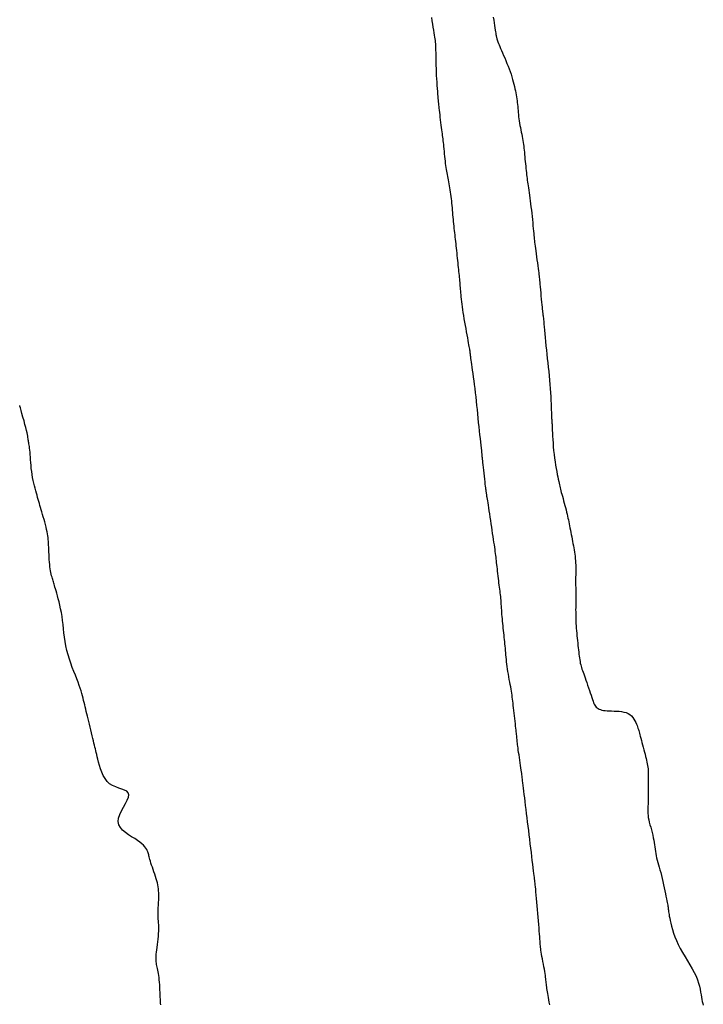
# Model space of a CAD drawing. Header units: millimetres. Extents: x 32690613 to 32693367, y 5343692 to 5344708.
# Tile 484 of 656: x 32692181 to 32692200, y 5344300 to 5344328. Entities that reach past the tile are written whole.
import ezdxf

# ---------------------------------------------------------------- set-up
doc = ezdxf.new("R2010")
doc.units = ezdxf.units.MM
doc.header["$LTSCALE"] = 20
for name, color, linetype in [('02-DGM_HL_493.50', 112, 'Continuous'), ('02-DGM_HL_494.00', 122, 'Continuous'), ('02-DGM_HL_494.50', 132, 'Continuous')]:
    doc.layers.add(name, color=color, linetype=linetype)

msp = doc.modelspace()

# ---------------------------------------------------------------- linework, layer by layer
at = {"layer": '02-DGM_HL_493.50', "elevation": 493.5, "flags": 128}
msp.add_lwpolyline([(32692193.973, 5344327.669), (32692193.986, 5344327.588), (32692193.998, 5344327.508), (32692194.01, 5344327.431), (32692194.021, 5344327.361), (32692194.031, 5344327.3), (32692194.039, 5344327.25), (32692194.045, 5344327.21), (32692194.05, 5344327.178), (32692194.055, 5344327.152), (32692194.059, 5344327.131), (32692194.064, 5344327.112), (32692194.068, 5344327.094), (32692194.073, 5344327.075), (32692194.079, 5344327.053), (32692194.087, 5344327.027), (32692194.096, 5344326.997), (32692194.107, 5344326.964), (32692194.121, 5344326.925), (32692194.137, 5344326.882), (32692194.156, 5344326.833), (32692194.179, 5344326.779), (32692194.205, 5344326.718), (32692194.234, 5344326.653), (32692194.265, 5344326.583), (32692194.297, 5344326.51), (32692194.33, 5344326.434), (32692194.362, 5344326.357), (32692194.394, 5344326.279), (32692194.424, 5344326.201), (32692194.452, 5344326.124), (32692194.477, 5344326.049), (32692194.5, 5344325.975), (32692194.521, 5344325.903), (32692194.54, 5344325.832), (32692194.557, 5344325.764), (32692194.573, 5344325.698), (32692194.587, 5344325.635), (32692194.6, 5344325.574), (32692194.612, 5344325.516), (32692194.623, 5344325.459), (32692194.633, 5344325.404), (32692194.642, 5344325.349), (32692194.649, 5344325.295), (32692194.656, 5344325.242), (32692194.662, 5344325.187), (32692194.667, 5344325.132), (32692194.672, 5344325.076), (32692194.677, 5344325.019), (32692194.681, 5344324.961), (32692194.687, 5344324.902), (32692194.693, 5344324.842), (32692194.7, 5344324.782), (32692194.708, 5344324.72), (32692194.719, 5344324.657), (32692194.73, 5344324.594), (32692194.743, 5344324.531), (32692194.756, 5344324.468), (32692194.769, 5344324.405), (32692194.783, 5344324.343), (32692194.795, 5344324.282), (32692194.806, 5344324.223), (32692194.816, 5344324.166), (32692194.825, 5344324.111), (32692194.832, 5344324.056), (32692194.839, 5344324.001), (32692194.845, 5344323.946), (32692194.851, 5344323.889), (32692194.856, 5344323.831), (32692194.862, 5344323.77), (32692194.868, 5344323.706), (32692194.874, 5344323.64), (32692194.88, 5344323.573), (32692194.887, 5344323.505), (32692194.893, 5344323.438), (32692194.9, 5344323.372), (32692194.906, 5344323.309), (32692194.913, 5344323.249), (32692194.919, 5344323.193), (32692194.926, 5344323.14), (32692194.932, 5344323.088), (32692194.939, 5344323.037), (32692194.946, 5344322.986), (32692194.953, 5344322.933), (32692194.961, 5344322.877), (32692194.97, 5344322.818), (32692194.979, 5344322.753), (32692194.989, 5344322.683), (32692195, 5344322.61), (32692195.011, 5344322.532), (32692195.021, 5344322.451), (32692195.032, 5344322.367), (32692195.043, 5344322.28), (32692195.054, 5344322.191), (32692195.064, 5344322.1), (32692195.074, 5344322.009), (32692195.083, 5344321.919), (32692195.092, 5344321.831), (32692195.1, 5344321.746), (32692195.108, 5344321.666), (32692195.115, 5344321.593), (32692195.121, 5344321.526), (32692195.126, 5344321.468), (32692195.131, 5344321.416), (32692195.136, 5344321.368), (32692195.141, 5344321.321), (32692195.146, 5344321.274), (32692195.152, 5344321.223), (32692195.159, 5344321.167), (32692195.168, 5344321.103), (32692195.178, 5344321.03), (32692195.189, 5344320.949), (32692195.201, 5344320.863), (32692195.213, 5344320.775), (32692195.225, 5344320.689), (32692195.237, 5344320.606), (32692195.247, 5344320.529), (32692195.257, 5344320.461), (32692195.264, 5344320.404), (32692195.27, 5344320.356), (32692195.275, 5344320.314), (32692195.279, 5344320.274), (32692195.282, 5344320.234), (32692195.286, 5344320.191), (32692195.291, 5344320.14), (32692195.296, 5344320.081), (32692195.303, 5344320.009), (32692195.31, 5344319.928), (32692195.319, 5344319.841), (32692195.328, 5344319.751), (32692195.336, 5344319.661), (32692195.345, 5344319.575), (32692195.353, 5344319.496), (32692195.36, 5344319.428), (32692195.365, 5344319.372), (32692195.37, 5344319.328), (32692195.373, 5344319.294), (32692195.376, 5344319.269), (32692195.378, 5344319.252), (32692195.38, 5344319.239), (32692195.382, 5344319.23), (32692195.383, 5344319.222), (32692195.384, 5344319.215), (32692195.385, 5344319.207), (32692195.387, 5344319.195), (32692195.389, 5344319.178), (32692195.392, 5344319.154), (32692195.395, 5344319.121), (32692195.4, 5344319.078), (32692195.405, 5344319.022), (32692195.411, 5344318.953), (32692195.419, 5344318.872), (32692195.428, 5344318.779), (32692195.437, 5344318.678), (32692195.447, 5344318.569), (32692195.458, 5344318.455), (32692195.47, 5344318.336), (32692195.482, 5344318.215), (32692195.495, 5344318.093), (32692195.508, 5344317.971), (32692195.521, 5344317.848), (32692195.534, 5344317.725), (32692195.547, 5344317.603), (32692195.559, 5344317.481), (32692195.57, 5344317.359), (32692195.58, 5344317.239), (32692195.589, 5344317.12), (32692195.596, 5344317.003), (32692195.603, 5344316.891), (32692195.609, 5344316.785), (32692195.614, 5344316.685), (32692195.618, 5344316.594), (32692195.621, 5344316.514), (32692195.624, 5344316.445), (32692195.626, 5344316.389), (32692195.628, 5344316.344), (32692195.629, 5344316.31), (32692195.63, 5344316.283), (32692195.631, 5344316.263), (32692195.632, 5344316.248), (32692195.633, 5344316.237), (32692195.633, 5344316.226), (32692195.634, 5344316.216), (32692195.635, 5344316.204), (32692195.636, 5344316.189), (32692195.638, 5344316.168), (32692195.639, 5344316.142), (32692195.641, 5344316.107), (32692195.644, 5344316.062), (32692195.646, 5344316.006), (32692195.649, 5344315.937), (32692195.653, 5344315.857), (32692195.657, 5344315.768), (32692195.663, 5344315.672), (32692195.67, 5344315.57), (32692195.678, 5344315.465), (32692195.687, 5344315.358), (32692195.699, 5344315.251), (32692195.712, 5344315.146), (32692195.727, 5344315.044), (32692195.742, 5344314.946), (32692195.759, 5344314.853), (32692195.775, 5344314.765), (32692195.791, 5344314.684), (32692195.806, 5344314.609), (32692195.82, 5344314.543), (32692195.832, 5344314.485), (32692195.842, 5344314.434), (32692195.852, 5344314.388), (32692195.861, 5344314.346), (32692195.871, 5344314.305), (32692195.881, 5344314.264), (32692195.892, 5344314.22), (32692195.905, 5344314.172), (32692195.919, 5344314.119), (32692195.935, 5344314.061), (32692195.953, 5344313.999), (32692195.971, 5344313.935), (32692195.989, 5344313.869), (32692196.007, 5344313.803), (32692196.024, 5344313.738), (32692196.04, 5344313.675), (32692196.055, 5344313.614), (32692196.069, 5344313.556), (32692196.082, 5344313.5), (32692196.094, 5344313.444), (32692196.105, 5344313.39), (32692196.116, 5344313.334), (32692196.127, 5344313.278), (32692196.138, 5344313.221), (32692196.15, 5344313.161), (32692196.162, 5344313.099), (32692196.174, 5344313.036), (32692196.186, 5344312.973), (32692196.199, 5344312.908), (32692196.211, 5344312.844), (32692196.224, 5344312.781), (32692196.236, 5344312.718), (32692196.248, 5344312.657), (32692196.259, 5344312.596), (32692196.27, 5344312.536), (32692196.28, 5344312.477), (32692196.289, 5344312.417), (32692196.297, 5344312.356), (32692196.303, 5344312.294), (32692196.308, 5344312.231), (32692196.312, 5344312.166), (32692196.313, 5344312.1), (32692196.314, 5344312.033), (32692196.314, 5344311.966), (32692196.314, 5344311.898), (32692196.313, 5344311.832), (32692196.312, 5344311.766), (32692196.311, 5344311.703), (32692196.311, 5344311.641), (32692196.312, 5344311.582), (32692196.312, 5344311.524), (32692196.313, 5344311.467), (32692196.314, 5344311.411), (32692196.315, 5344311.356), (32692196.316, 5344311.3), (32692196.316, 5344311.245), (32692196.316, 5344311.189), (32692196.316, 5344311.132), (32692196.315, 5344311.075), (32692196.314, 5344311.017), (32692196.313, 5344310.958), (32692196.313, 5344310.898), (32692196.312, 5344310.837), (32692196.313, 5344310.775), (32692196.313, 5344310.712), (32692196.315, 5344310.648), (32692196.316, 5344310.583), (32692196.319, 5344310.517), (32692196.322, 5344310.449), (32692196.326, 5344310.381), (32692196.33, 5344310.312), (32692196.335, 5344310.243), (32692196.341, 5344310.173), (32692196.348, 5344310.102), (32692196.355, 5344310.032), (32692196.362, 5344309.962), (32692196.37, 5344309.893), (32692196.377, 5344309.826), (32692196.385, 5344309.76), (32692196.392, 5344309.697), (32692196.399, 5344309.636), (32692196.406, 5344309.577), (32692196.413, 5344309.521), (32692196.42, 5344309.468), (32692196.428, 5344309.417), (32692196.436, 5344309.368), (32692196.445, 5344309.321), (32692196.455, 5344309.277), (32692196.466, 5344309.235), (32692196.478, 5344309.194), (32692196.491, 5344309.153), (32692196.506, 5344309.111), (32692196.522, 5344309.066), (32692196.54, 5344309.018), (32692196.559, 5344308.965), (32692196.581, 5344308.907), (32692196.603, 5344308.842), (32692196.628, 5344308.772), (32692196.652, 5344308.699), (32692196.678, 5344308.624), (32692196.702, 5344308.549), (32692196.726, 5344308.477), (32692196.749, 5344308.408), (32692196.77, 5344308.344), (32692196.789, 5344308.288), (32692196.806, 5344308.238), (32692196.822, 5344308.195), (32692196.838, 5344308.157), (32692196.855, 5344308.124), (32692196.874, 5344308.095), (32692196.895, 5344308.07), (32692196.919, 5344308.049), (32692196.947, 5344308.031), (32692196.98, 5344308.015), (32692197.016, 5344308.001), (32692197.057, 5344307.99), (32692197.103, 5344307.981), (32692197.153, 5344307.974), (32692197.208, 5344307.969), (32692197.268, 5344307.965), (32692197.333, 5344307.963), (32692197.402, 5344307.961), (32692197.472, 5344307.959), (32692197.543, 5344307.954), (32692197.613, 5344307.946), (32692197.681, 5344307.934), (32692197.744, 5344307.916), (32692197.802, 5344307.892), (32692197.852, 5344307.86), (32692197.896, 5344307.822), (32692197.934, 5344307.779), (32692197.967, 5344307.732), (32692197.994, 5344307.685), (32692198.018, 5344307.637), (32692198.037, 5344307.591), (32692198.054, 5344307.548), (32692198.069, 5344307.509), (32692198.081, 5344307.473), (32692198.092, 5344307.439), (32692198.103, 5344307.405), (32692198.113, 5344307.37), (32692198.123, 5344307.332), (32692198.134, 5344307.29), (32692198.147, 5344307.243), (32692198.161, 5344307.189), (32692198.177, 5344307.129), (32692198.194, 5344307.066), (32692198.211, 5344306.999), (32692198.229, 5344306.931), (32692198.247, 5344306.863), (32692198.265, 5344306.796), (32692198.282, 5344306.733), (32692198.297, 5344306.673), (32692198.312, 5344306.616), (32692198.325, 5344306.563), (32692198.337, 5344306.512), (32692198.347, 5344306.463), (32692198.356, 5344306.415), (32692198.363, 5344306.368), (32692198.368, 5344306.321), (32692198.371, 5344306.273), (32692198.373, 5344306.224), (32692198.373, 5344306.173), (32692198.372, 5344306.122), (32692198.371, 5344306.068), (32692198.37, 5344306.012), (32692198.369, 5344305.954), (32692198.368, 5344305.893), (32692198.368, 5344305.829), (32692198.369, 5344305.763), (32692198.37, 5344305.695), (32692198.371, 5344305.628), (32692198.371, 5344305.56), (32692198.372, 5344305.494), (32692198.371, 5344305.431), (32692198.37, 5344305.37), (32692198.368, 5344305.314), (32692198.365, 5344305.26), (32692198.362, 5344305.208), (32692198.36, 5344305.157), (32692198.36, 5344305.106), (32692198.362, 5344305.053), (32692198.367, 5344304.997), (32692198.375, 5344304.937), (32692198.388, 5344304.872), (32692198.404, 5344304.804), (32692198.422, 5344304.732), (32692198.442, 5344304.659), (32692198.462, 5344304.584), (32692198.482, 5344304.509), (32692198.501, 5344304.436), (32692198.517, 5344304.364), (32692198.531, 5344304.295), (32692198.542, 5344304.228), (32692198.551, 5344304.163), (32692198.56, 5344304.1), (32692198.568, 5344304.038), (32692198.576, 5344303.976), (32692198.586, 5344303.915), (32692198.597, 5344303.853), (32692198.611, 5344303.791), (32692198.627, 5344303.727), (32692198.645, 5344303.661), (32692198.664, 5344303.594), (32692198.685, 5344303.523), (32692198.706, 5344303.45), (32692198.727, 5344303.372), (32692198.749, 5344303.291), (32692198.77, 5344303.206), (32692198.79, 5344303.117), (32692198.81, 5344303.028), (32692198.829, 5344302.94), (32692198.846, 5344302.855), (32692198.863, 5344302.774), (32692198.877, 5344302.699), (32692198.89, 5344302.632), (32692198.902, 5344302.575), (32692198.911, 5344302.526), (32692198.919, 5344302.485), (32692198.925, 5344302.45), (32692198.93, 5344302.421), (32692198.935, 5344302.395), (32692198.938, 5344302.372), (32692198.941, 5344302.351), (32692198.943, 5344302.33), (32692198.946, 5344302.308), (32692198.949, 5344302.284), (32692198.952, 5344302.256), (32692198.957, 5344302.222), (32692198.963, 5344302.183), (32692198.971, 5344302.135), (32692198.982, 5344302.078), (32692198.996, 5344302.011), (32692199.013, 5344301.934), (32692199.034, 5344301.849), (32692199.06, 5344301.756), (32692199.091, 5344301.656), (32692199.129, 5344301.552), (32692199.173, 5344301.443), (32692199.225, 5344301.331), (32692199.284, 5344301.216), (32692199.35, 5344301.101), (32692199.418, 5344300.985), (32692199.488, 5344300.87), (32692199.556, 5344300.756), (32692199.621, 5344300.644), (32692199.68, 5344300.536), (32692199.731, 5344300.431), (32692199.771, 5344300.331), (32692199.803, 5344300.236), (32692199.827, 5344300.145), (32692199.846, 5344300.06), (32692199.86, 5344299.98), (32692199.871, 5344299.905), (32692199.882, 5344299.835), (32692199.893, 5344299.77), (32692199.906, 5344299.711), (32692199.92, 5344299.656), (32692199.936, 5344299.606)], dxfattribs=at)
at = {"layer": '02-DGM_HL_494.00', "elevation": 494, "flags": 128}
msp.add_lwpolyline([(32692195.575, 5344299.617), (32692195.562, 5344299.689), (32692195.55, 5344299.758), (32692195.539, 5344299.822), (32692195.529, 5344299.882), (32692195.519, 5344299.937), (32692195.511, 5344299.988), (32692195.504, 5344300.035), (32692195.497, 5344300.08), (32692195.492, 5344300.122), (32692195.486, 5344300.162), (32692195.482, 5344300.201), (32692195.477, 5344300.24), (32692195.473, 5344300.278), (32692195.469, 5344300.318), (32692195.464, 5344300.36), (32692195.458, 5344300.404), (32692195.452, 5344300.453), (32692195.444, 5344300.506), (32692195.434, 5344300.565), (32692195.423, 5344300.63), (32692195.41, 5344300.7), (32692195.396, 5344300.773), (32692195.382, 5344300.846), (32692195.368, 5344300.919), (32692195.355, 5344300.989), (32692195.343, 5344301.055), (32692195.333, 5344301.114), (32692195.325, 5344301.166), (32692195.319, 5344301.211), (32692195.314, 5344301.252), (32692195.31, 5344301.293), (32692195.307, 5344301.334), (32692195.304, 5344301.378), (32692195.301, 5344301.428), (32692195.297, 5344301.486), (32692195.292, 5344301.553), (32692195.286, 5344301.629), (32692195.28, 5344301.713), (32692195.272, 5344301.805), (32692195.264, 5344301.901), (32692195.256, 5344302.003), (32692195.247, 5344302.107), (32692195.238, 5344302.214), (32692195.229, 5344302.323), (32692195.22, 5344302.43), (32692195.211, 5344302.536), (32692195.202, 5344302.637), (32692195.193, 5344302.733), (32692195.186, 5344302.822), (32692195.178, 5344302.901), (32692195.172, 5344302.969), (32692195.167, 5344303.026), (32692195.162, 5344303.073), (32692195.157, 5344303.114), (32692195.152, 5344303.153), (32692195.147, 5344303.192), (32692195.141, 5344303.236), (32692195.135, 5344303.287), (32692195.127, 5344303.349), (32692195.118, 5344303.424), (32692195.107, 5344303.511), (32692195.095, 5344303.609), (32692195.082, 5344303.715), (32692195.068, 5344303.829), (32692195.054, 5344303.948), (32692195.039, 5344304.07), (32692195.024, 5344304.194), (32692195.009, 5344304.319), (32692194.994, 5344304.443), (32692194.979, 5344304.567), (32692194.964, 5344304.689), (32692194.949, 5344304.811), (32692194.934, 5344304.931), (32692194.92, 5344305.049), (32692194.905, 5344305.165), (32692194.891, 5344305.278), (32692194.878, 5344305.389), (32692194.865, 5344305.494), (32692194.853, 5344305.594), (32692194.841, 5344305.688), (32692194.831, 5344305.774), (32692194.822, 5344305.851), (32692194.814, 5344305.918), (32692194.807, 5344305.976), (32692194.802, 5344306.025), (32692194.797, 5344306.068), (32692194.792, 5344306.108), (32692194.788, 5344306.147), (32692194.782, 5344306.188), (32692194.776, 5344306.233), (32692194.769, 5344306.285), (32692194.76, 5344306.346), (32692194.75, 5344306.414), (32692194.738, 5344306.486), (32692194.727, 5344306.562), (32692194.715, 5344306.638), (32692194.704, 5344306.713), (32692194.693, 5344306.784), (32692194.684, 5344306.85), (32692194.676, 5344306.908), (32692194.67, 5344306.96), (32692194.664, 5344307.006), (32692194.66, 5344307.048), (32692194.656, 5344307.085), (32692194.653, 5344307.12), (32692194.649, 5344307.154), (32692194.646, 5344307.187), (32692194.643, 5344307.22), (32692194.639, 5344307.255), (32692194.636, 5344307.292), (32692194.631, 5344307.331), (32692194.626, 5344307.375), (32692194.621, 5344307.422), (32692194.615, 5344307.475), (32692194.608, 5344307.534), (32692194.601, 5344307.6), (32692194.593, 5344307.67), (32692194.585, 5344307.745), (32692194.576, 5344307.821), (32692194.567, 5344307.899), (32692194.558, 5344307.975), (32692194.55, 5344308.049), (32692194.542, 5344308.119), (32692194.535, 5344308.183), (32692194.528, 5344308.244), (32692194.521, 5344308.301), (32692194.514, 5344308.356), (32692194.507, 5344308.411), (32692194.499, 5344308.466), (32692194.49, 5344308.523), (32692194.479, 5344308.583), (32692194.468, 5344308.647), (32692194.456, 5344308.715), (32692194.442, 5344308.786), (32692194.429, 5344308.858), (32692194.415, 5344308.932), (32692194.402, 5344309.006), (32692194.39, 5344309.08), (32692194.379, 5344309.152), (32692194.369, 5344309.223), (32692194.36, 5344309.293), (32692194.353, 5344309.36), (32692194.346, 5344309.427), (32692194.34, 5344309.492), (32692194.334, 5344309.556), (32692194.329, 5344309.619), (32692194.323, 5344309.682), (32692194.318, 5344309.744), (32692194.312, 5344309.806), (32692194.305, 5344309.868), (32692194.299, 5344309.929), (32692194.293, 5344309.992), (32692194.286, 5344310.054), (32692194.279, 5344310.117), (32692194.272, 5344310.182), (32692194.265, 5344310.247), (32692194.258, 5344310.313), (32692194.251, 5344310.379), (32692194.244, 5344310.446), (32692194.238, 5344310.512), (32692194.231, 5344310.577), (32692194.226, 5344310.642), (32692194.221, 5344310.705), (32692194.216, 5344310.767), (32692194.212, 5344310.827), (32692194.208, 5344310.885), (32692194.205, 5344310.942), (32692194.201, 5344310.998), (32692194.198, 5344311.053), (32692194.194, 5344311.107), (32692194.189, 5344311.16), (32692194.184, 5344311.212), (32692194.178, 5344311.264), (32692194.172, 5344311.317), (32692194.165, 5344311.37), (32692194.158, 5344311.424), (32692194.151, 5344311.48), (32692194.143, 5344311.538), (32692194.135, 5344311.599), (32692194.127, 5344311.662), (32692194.119, 5344311.728), (32692194.111, 5344311.795), (32692194.103, 5344311.863), (32692194.096, 5344311.93), (32692194.089, 5344311.996), (32692194.081, 5344312.059), (32692194.075, 5344312.119), (32692194.069, 5344312.175), (32692194.063, 5344312.228), (32692194.057, 5344312.28), (32692194.051, 5344312.331), (32692194.045, 5344312.382), (32692194.038, 5344312.435), (32692194.031, 5344312.491), (32692194.023, 5344312.551), (32692194.014, 5344312.615), (32692194.004, 5344312.685), (32692193.993, 5344312.759), (32692193.981, 5344312.837), (32692193.969, 5344312.92), (32692193.956, 5344313.005), (32692193.943, 5344313.094), (32692193.929, 5344313.186), (32692193.915, 5344313.281), (32692193.9, 5344313.376), (32692193.886, 5344313.471), (32692193.872, 5344313.563), (32692193.859, 5344313.651), (32692193.846, 5344313.734), (32692193.834, 5344313.81), (32692193.824, 5344313.877), (32692193.815, 5344313.934), (32692193.807, 5344313.982), (32692193.801, 5344314.023), (32692193.795, 5344314.056), (32692193.79, 5344314.084), (32692193.786, 5344314.108), (32692193.783, 5344314.128), (32692193.78, 5344314.147), (32692193.777, 5344314.166), (32692193.774, 5344314.185), (32692193.77, 5344314.207), (32692193.767, 5344314.232), (32692193.763, 5344314.263), (32692193.758, 5344314.302), (32692193.753, 5344314.348), (32692193.746, 5344314.405), (32692193.739, 5344314.473), (32692193.73, 5344314.549), (32692193.721, 5344314.63), (32692193.712, 5344314.714), (32692193.703, 5344314.798), (32692193.694, 5344314.878), (32692193.686, 5344314.952), (32692193.68, 5344315.016), (32692193.674, 5344315.069), (32692193.67, 5344315.112), (32692193.666, 5344315.15), (32692193.662, 5344315.184), (32692193.659, 5344315.219), (32692193.654, 5344315.258), (32692193.65, 5344315.304), (32692193.644, 5344315.36), (32692193.636, 5344315.429), (32692193.627, 5344315.51), (32692193.617, 5344315.601), (32692193.607, 5344315.701), (32692193.595, 5344315.808), (32692193.583, 5344315.921), (32692193.571, 5344316.038), (32692193.558, 5344316.157), (32692193.546, 5344316.278), (32692193.534, 5344316.4), (32692193.521, 5344316.522), (32692193.509, 5344316.643), (32692193.496, 5344316.764), (32692193.484, 5344316.884), (32692193.47, 5344317.002), (32692193.457, 5344317.118), (32692193.443, 5344317.232), (32692193.428, 5344317.342), (32692193.414, 5344317.448), (32692193.4, 5344317.549), (32692193.387, 5344317.642), (32692193.375, 5344317.728), (32692193.363, 5344317.806), (32692193.354, 5344317.873), (32692193.346, 5344317.93), (32692193.339, 5344317.978), (32692193.334, 5344318.017), (32692193.33, 5344318.05), (32692193.327, 5344318.077), (32692193.324, 5344318.101), (32692193.321, 5344318.123), (32692193.319, 5344318.143), (32692193.316, 5344318.164), (32692193.313, 5344318.186), (32692193.31, 5344318.211), (32692193.305, 5344318.24), (32692193.3, 5344318.275), (32692193.293, 5344318.316), (32692193.284, 5344318.364), (32692193.274, 5344318.421), (32692193.262, 5344318.488), (32692193.248, 5344318.563), (32692193.232, 5344318.646), (32692193.216, 5344318.733), (32692193.2, 5344318.824), (32692193.183, 5344318.916), (32692193.167, 5344319.01), (32692193.151, 5344319.102), (32692193.136, 5344319.191), (32692193.123, 5344319.277), (32692193.11, 5344319.36), (32692193.099, 5344319.44), (32692193.088, 5344319.516), (32692193.079, 5344319.588), (32692193.071, 5344319.656), (32692193.064, 5344319.721), (32692193.058, 5344319.781), (32692193.053, 5344319.838), (32692193.049, 5344319.891), (32692193.045, 5344319.942), (32692193.042, 5344319.992), (32692193.038, 5344320.04), (32692193.035, 5344320.087), (32692193.031, 5344320.135), (32692193.027, 5344320.183), (32692193.022, 5344320.232), (32692193.016, 5344320.282), (32692193.011, 5344320.333), (32692193.005, 5344320.386), (32692192.998, 5344320.442), (32692192.992, 5344320.5), (32692192.985, 5344320.561), (32692192.979, 5344320.624), (32692192.972, 5344320.691), (32692192.966, 5344320.759), (32692192.959, 5344320.828), (32692192.952, 5344320.898), (32692192.946, 5344320.968), (32692192.939, 5344321.037), (32692192.931, 5344321.105), (32692192.924, 5344321.171), (32692192.917, 5344321.235), (32692192.909, 5344321.298), (32692192.902, 5344321.36), (32692192.894, 5344321.422), (32692192.887, 5344321.483), (32692192.88, 5344321.544), (32692192.873, 5344321.606), (32692192.866, 5344321.669), (32692192.859, 5344321.732), (32692192.853, 5344321.796), (32692192.847, 5344321.861), (32692192.841, 5344321.926), (32692192.835, 5344321.991), (32692192.829, 5344322.057), (32692192.823, 5344322.122), (32692192.817, 5344322.188), (32692192.811, 5344322.253), (32692192.805, 5344322.319), (32692192.799, 5344322.384), (32692192.792, 5344322.448), (32692192.785, 5344322.512), (32692192.778, 5344322.575), (32692192.77, 5344322.638), (32692192.762, 5344322.7), (32692192.753, 5344322.761), (32692192.744, 5344322.82), (32692192.734, 5344322.879), (32692192.724, 5344322.936), (32692192.714, 5344322.991), (32692192.704, 5344323.045), (32692192.694, 5344323.097), (32692192.684, 5344323.147), (32692192.675, 5344323.196), (32692192.665, 5344323.244), (32692192.656, 5344323.293), (32692192.646, 5344323.344), (32692192.638, 5344323.397), (32692192.629, 5344323.453), (32692192.621, 5344323.513), (32692192.613, 5344323.577), (32692192.606, 5344323.645), (32692192.598, 5344323.715), (32692192.592, 5344323.786), (32692192.585, 5344323.857), (32692192.578, 5344323.925), (32692192.572, 5344323.991), (32692192.566, 5344324.052), (32692192.56, 5344324.108), (32692192.554, 5344324.16), (32692192.548, 5344324.209), (32692192.542, 5344324.257), (32692192.535, 5344324.305), (32692192.528, 5344324.356), (32692192.521, 5344324.41), (32692192.513, 5344324.469), (32692192.505, 5344324.534), (32692192.496, 5344324.604), (32692192.488, 5344324.678), (32692192.479, 5344324.752), (32692192.47, 5344324.826), (32692192.462, 5344324.898), (32692192.454, 5344324.965), (32692192.446, 5344325.026), (32692192.44, 5344325.081), (32692192.435, 5344325.129), (32692192.43, 5344325.174), (32692192.425, 5344325.218), (32692192.42, 5344325.262), (32692192.416, 5344325.308), (32692192.411, 5344325.36), (32692192.406, 5344325.418), (32692192.401, 5344325.485), (32692192.395, 5344325.559), (32692192.389, 5344325.64), (32692192.383, 5344325.727), (32692192.377, 5344325.818), (32692192.371, 5344325.913), (32692192.366, 5344326.009), (32692192.362, 5344326.107), (32692192.359, 5344326.205), (32692192.356, 5344326.302), (32692192.354, 5344326.397), (32692192.352, 5344326.488), (32692192.35, 5344326.575), (32692192.349, 5344326.656), (32692192.347, 5344326.731), (32692192.345, 5344326.798), (32692192.342, 5344326.856), (32692192.339, 5344326.908), (32692192.335, 5344326.956), (32692192.33, 5344327.003), (32692192.324, 5344327.05), (32692192.316, 5344327.101), (32692192.307, 5344327.159), (32692192.296, 5344327.225), (32692192.283, 5344327.301), (32692192.27, 5344327.385), (32692192.255, 5344327.474), (32692192.24, 5344327.565), (32692192.225, 5344327.655)], dxfattribs=at)
at = {"layer": '02-DGM_HL_494.50', "elevation": 494.5, "flags": 128}
msp.add_lwpolyline([(32692184.532, 5344299.615), (32692184.528, 5344299.667), (32692184.525, 5344299.72), (32692184.522, 5344299.777), (32692184.52, 5344299.837), (32692184.517, 5344299.901), (32692184.515, 5344299.97), (32692184.511, 5344300.041), (32692184.507, 5344300.114), (32692184.503, 5344300.187), (32692184.498, 5344300.258), (32692184.492, 5344300.327), (32692184.484, 5344300.391), (32692184.476, 5344300.451), (32692184.467, 5344300.506), (32692184.458, 5344300.557), (32692184.448, 5344300.603), (32692184.439, 5344300.647), (32692184.43, 5344300.688), (32692184.422, 5344300.727), (32692184.414, 5344300.764), (32692184.408, 5344300.8), (32692184.404, 5344300.835), (32692184.401, 5344300.872), (32692184.4, 5344300.911), (32692184.4, 5344300.953), (32692184.402, 5344301), (32692184.406, 5344301.052), (32692184.412, 5344301.111), (32692184.42, 5344301.178), (32692184.429, 5344301.25), (32692184.439, 5344301.327), (32692184.449, 5344301.406), (32692184.459, 5344301.486), (32692184.467, 5344301.565), (32692184.473, 5344301.64), (32692184.477, 5344301.711), (32692184.478, 5344301.776), (32692184.477, 5344301.836), (32692184.474, 5344301.892), (32692184.47, 5344301.946), (32692184.465, 5344301.999), (32692184.461, 5344302.053), (32692184.458, 5344302.109), (32692184.456, 5344302.169), (32692184.456, 5344302.234), (32692184.459, 5344302.303), (32692184.462, 5344302.375), (32692184.466, 5344302.448), (32692184.47, 5344302.522), (32692184.474, 5344302.595), (32692184.476, 5344302.666), (32692184.477, 5344302.733), (32692184.476, 5344302.796), (32692184.473, 5344302.855), (32692184.468, 5344302.912), (32692184.46, 5344302.968), (32692184.45, 5344303.023), (32692184.437, 5344303.078), (32692184.422, 5344303.136), (32692184.405, 5344303.196), (32692184.385, 5344303.259), (32692184.363, 5344303.325), (32692184.34, 5344303.392), (32692184.317, 5344303.459), (32692184.294, 5344303.524), (32692184.273, 5344303.586), (32692184.254, 5344303.644), (32692184.237, 5344303.697), (32692184.224, 5344303.742), (32692184.213, 5344303.782), (32692184.205, 5344303.817), (32692184.197, 5344303.849), (32692184.19, 5344303.878), (32692184.183, 5344303.907), (32692184.175, 5344303.935), (32692184.164, 5344303.965), (32692184.151, 5344303.997), (32692184.134, 5344304.031), (32692184.111, 5344304.068), (32692184.082, 5344304.107), (32692184.045, 5344304.149), (32692183.999, 5344304.193), (32692183.942, 5344304.239), (32692183.874, 5344304.287), (32692183.793, 5344304.337), (32692183.705, 5344304.391), (32692183.615, 5344304.448), (32692183.528, 5344304.51), (32692183.45, 5344304.577), (32692183.386, 5344304.651), (32692183.343, 5344304.732), (32692183.325, 5344304.822), (32692183.335, 5344304.919), (32692183.369, 5344305.023), (32692183.418, 5344305.129), (32692183.475, 5344305.234), (32692183.532, 5344305.335), (32692183.582, 5344305.43), (32692183.617, 5344305.514), (32692183.628, 5344305.584), (32692183.611, 5344305.639), (32692183.569, 5344305.681), (32692183.507, 5344305.714), (32692183.43, 5344305.743), (32692183.344, 5344305.772), (32692183.254, 5344305.804), (32692183.165, 5344305.844), (32692183.082, 5344305.896), (32692183.011, 5344305.963), (32692182.95, 5344306.043), (32692182.899, 5344306.132), (32692182.856, 5344306.226), (32692182.82, 5344306.323), (32692182.791, 5344306.418), (32692182.767, 5344306.509), (32692182.747, 5344306.592), (32692182.729, 5344306.664), (32692182.714, 5344306.727), (32692182.701, 5344306.783), (32692182.688, 5344306.835), (32692182.676, 5344306.884), (32692182.664, 5344306.935), (32692182.651, 5344306.988), (32692182.637, 5344307.046), (32692182.621, 5344307.112), (32692182.604, 5344307.184), (32692182.586, 5344307.261), (32692182.566, 5344307.341), (32692182.546, 5344307.423), (32692182.527, 5344307.505), (32692182.507, 5344307.587), (32692182.488, 5344307.666), (32692182.47, 5344307.742), (32692182.452, 5344307.814), (32692182.436, 5344307.883), (32692182.419, 5344307.95), (32692182.404, 5344308.015), (32692182.388, 5344308.078), (32692182.373, 5344308.141), (32692182.358, 5344308.203), (32692182.343, 5344308.265), (32692182.328, 5344308.328), (32692182.311, 5344308.393), (32692182.292, 5344308.461), (32692182.271, 5344308.533), (32692182.246, 5344308.609), (32692182.218, 5344308.691), (32692182.186, 5344308.78), (32692182.149, 5344308.876), (32692182.108, 5344308.979), (32692182.065, 5344309.088), (32692182.021, 5344309.201), (32692181.978, 5344309.318), (32692181.937, 5344309.439), (32692181.9, 5344309.561), (32692181.867, 5344309.685), (32692181.84, 5344309.809), (32692181.818, 5344309.933), (32692181.8, 5344310.056), (32692181.785, 5344310.178), (32692181.772, 5344310.299), (32692181.759, 5344310.417), (32692181.745, 5344310.534), (32692181.729, 5344310.647), (32692181.711, 5344310.757), (32692181.69, 5344310.863), (32692181.668, 5344310.965), (32692181.645, 5344311.061), (32692181.622, 5344311.15), (32692181.6, 5344311.233), (32692181.578, 5344311.308), (32692181.559, 5344311.374), (32692181.542, 5344311.432), (32692181.528, 5344311.481), (32692181.515, 5344311.524), (32692181.504, 5344311.563), (32692181.494, 5344311.597), (32692181.485, 5344311.629), (32692181.475, 5344311.661), (32692181.466, 5344311.693), (32692181.456, 5344311.727), (32692181.446, 5344311.764), (32692181.435, 5344311.803), (32692181.425, 5344311.846), (32692181.415, 5344311.892), (32692181.405, 5344311.942), (32692181.396, 5344311.997), (32692181.388, 5344312.057), (32692181.381, 5344312.122), (32692181.375, 5344312.19), (32692181.369, 5344312.261), (32692181.365, 5344312.334), (32692181.361, 5344312.407), (32692181.358, 5344312.478), (32692181.355, 5344312.547), (32692181.352, 5344312.612), (32692181.35, 5344312.672), (32692181.347, 5344312.728), (32692181.344, 5344312.781), (32692181.34, 5344312.833), (32692181.335, 5344312.886), (32692181.328, 5344312.939), (32692181.319, 5344312.995), (32692181.307, 5344313.055), (32692181.293, 5344313.119), (32692181.276, 5344313.187), (32692181.258, 5344313.258), (32692181.239, 5344313.331), (32692181.218, 5344313.405), (32692181.198, 5344313.477), (32692181.177, 5344313.548), (32692181.157, 5344313.616), (32692181.139, 5344313.68), (32692181.121, 5344313.741), (32692181.104, 5344313.799), (32692181.087, 5344313.856), (32692181.071, 5344313.913), (32692181.054, 5344313.97), (32692181.037, 5344314.028), (32692181.019, 5344314.089), (32692181.001, 5344314.152), (32692180.982, 5344314.218), (32692180.963, 5344314.288), (32692180.944, 5344314.36), (32692180.926, 5344314.435), (32692180.909, 5344314.512), (32692180.893, 5344314.593), (32692180.88, 5344314.675), (32692180.868, 5344314.76), (32692180.858, 5344314.846), (32692180.85, 5344314.932), (32692180.843, 5344315.017), (32692180.837, 5344315.099), (32692180.832, 5344315.176), (32692180.827, 5344315.249), (32692180.821, 5344315.315), (32692180.815, 5344315.374), (32692180.809, 5344315.425), (32692180.803, 5344315.471), (32692180.797, 5344315.511), (32692180.791, 5344315.547), (32692180.785, 5344315.58), (32692180.78, 5344315.61), (32692180.775, 5344315.639), (32692180.771, 5344315.666), (32692180.767, 5344315.696), (32692180.763, 5344315.728), (32692180.757, 5344315.766), (32692180.748, 5344315.811), (32692180.737, 5344315.866), (32692180.722, 5344315.932), (32692180.702, 5344316.011), (32692180.678, 5344316.104), (32692180.65, 5344316.206), (32692180.621, 5344316.31), (32692180.593, 5344316.411), (32692180.568, 5344316.5), (32692180.547, 5344316.572), (32692180.533, 5344316.62), (32692180.528, 5344316.638)], dxfattribs=at)

doc.saveas('drawing.dxf')
